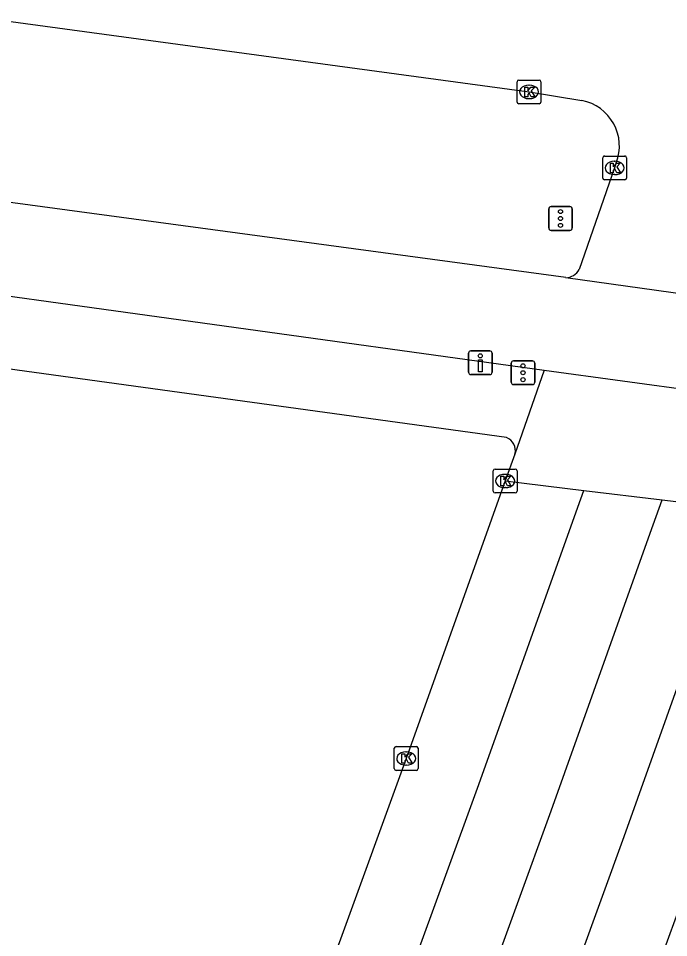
# Model space of a CAD drawing. Extents: x 161477 to 163040, y 383680 to 384868.
# Drawn here: x 161755.34 to 161782.65, y 384793.31 to 384831.91 of the extents above; entities that cross this region are included whole.
import ezdxf

# ---------------------------------------------------------------- set-up
doc = ezdxf.new("R2010")
doc.units = 0
for name, color, linetype in [('IMGEO_Drukknoppaal', 7, 'Continuous'), ('IMGEO_Fietspad_gesloten', 7, 'Continuous'), ('IMGEO_Kolk', 7, 'Continuous'), ('IMGEO_Rijbaan_lokaal_gesloten', 7, 'Continuous'), ('IMGEO_Rijbaan_regionaal_gesloten', 7, 'Continuous'), ('IMGEO_Verkeersregelinstallatiepaal', 7, 'Continuous'), ('IMGEO_Voetpad_open', 7, 'Continuous')]:
    doc.layers.add(name, color=color, linetype=linetype)

msp = doc.modelspace()

# ---------------------------------------------------------------- linework, layer by layer
at = {"layer": 'IMGEO_Drukknoppaal'}
for p, q in [((161774.246, 384817.054), (161774.246, 384817.854)), ((161774.246, 384817.854), (161774.246, 384817.054)), ((161774.346, 384817.954), (161775.136, 384817.954)), ((161775.136, 384817.954), (161774.346, 384817.954)), ((161775.236, 384817.854), (161775.236, 384817.054)), ((161775.236, 384817.054), (161775.236, 384817.854)), ((161775.136, 384816.954), (161774.346, 384816.954)), ((161774.346, 384816.954), (161775.136, 384816.954))]:
    msp.add_line(p, q, dxfattribs=at)
msp.add_lwpolyline([(161774.816, 384817.579), (161774.816, 384817.079), (161774.666, 384817.079), (161774.666, 384817.579), (161774.816, 384817.579)], dxfattribs=at)
msp.add_circle((161774.741, 384817.744), 0.085, dxfattribs=at)
for centre, start, end in [((161774.346, 384817.854), 90, 180), ((161774.346, 384817.854), 90, 180), ((161775.136, 384817.854), 0, 90), ((161775.136, 384817.854), 360, 90), ((161774.346, 384817.054), 180, 270), ((161774.346, 384817.054), 180, 270), ((161775.136, 384817.054), 270, 0), ((161775.136, 384817.054), 270, 0)]:
    msp.add_arc(centre, 0.1, start, end, dxfattribs=at)
at = {"layer": 'IMGEO_Fietspad_gesloten'}
for points in [[(161778.331, 384821.027), (161750.222, 384824.825)], [(161748.704, 384821.121), (161777.426, 384817.144)]]:
    msp.add_lwpolyline(points, dxfattribs=at)
at = {"layer": 'IMGEO_Kolk'}
for p, q in [((161776.288, 384828.4), (161776.288, 384829.252)), ((161776.363, 384829.326), (161777.215, 384829.326)), ((161776.776, 384829.106), (161776.801, 384829.106)), ((161777.289, 384829.252), (161777.289, 384828.4)), ((161777.215, 384828.326), (161776.363, 384828.326)), ((161776.799, 384828.546), (161776.774, 384828.546)), ((161779.883, 384825.209), (161779.883, 384826.061)), ((161779.958, 384826.135), (161780.81, 384826.135)), ((161780.371, 384825.915), (161780.396, 384825.915)), ((161780.884, 384826.061), (161780.884, 384825.209)), ((161780.394, 384825.355), (161780.369, 384825.355)), ((161780.81, 384825.135), (161779.958, 384825.135)), ((161775.286, 384812.062), (161775.286, 384812.914)), ((161775.361, 384812.988), (161776.213, 384812.988)), ((161776.287, 384812.914), (161776.287, 384812.062)), ((161775.774, 384812.768), (161775.799, 384812.768)), ((161775.797, 384812.208), (161775.772, 384812.208)), ((161776.213, 384811.988), (161775.361, 384811.988)), ((161771.13, 384800.411), (161771.13, 384801.263)), ((161771.205, 384801.337), (161772.057, 384801.337)), ((161772.131, 384801.263), (161772.131, 384800.411)), ((161771.618, 384801.117), (161771.643, 384801.117)), ((161771.641, 384800.557), (161771.616, 384800.557)), ((161772.057, 384800.337), (161771.205, 384800.337))]:
    msp.add_line(p, q, dxfattribs=at)
for points in [[(161776.288, 384828.4), (161776.288, 384829.252)], [(161776.363, 384829.326), (161777.215, 384829.326)], [(161776.609, 384829.026), (161776.732, 384829.026), (161776.732, 384828.875), (161776.862, 384829.026), (161777.026, 384829.026), (161776.88, 384828.875), (161777.033, 384828.626), (161776.881, 384828.626), (161776.796, 384828.79), (161776.732, 384828.723), (161776.732, 384828.626), (161776.609, 384828.626), (161776.609, 384829.026)], [(161777.289, 384829.252), (161777.289, 384828.4)], [(161777.215, 384828.326), (161776.363, 384828.326)], [(161779.883, 384825.209), (161779.883, 384826.061)], [(161779.958, 384826.135), (161780.81, 384826.135)], [(161780.884, 384826.061), (161780.884, 384825.209)], [(161780.204, 384825.835), (161780.327, 384825.835), (161780.327, 384825.684), (161780.457, 384825.835), (161780.621, 384825.835), (161780.475, 384825.684), (161780.628, 384825.435), (161780.476, 384825.435), (161780.391, 384825.599), (161780.327, 384825.532), (161780.327, 384825.435), (161780.204, 384825.435), (161780.204, 384825.835)], [(161780.81, 384825.135), (161779.958, 384825.135)], [(161775.286, 384812.062), (161775.286, 384812.914)], [(161775.361, 384812.988), (161776.213, 384812.988)], [(161776.287, 384812.914), (161776.287, 384812.062)], [(161775.607, 384812.688), (161775.73, 384812.688), (161775.73, 384812.537), (161775.86, 384812.688), (161776.024, 384812.688), (161775.878, 384812.537), (161776.031, 384812.288), (161775.879, 384812.288), (161775.794, 384812.452), (161775.73, 384812.385), (161775.73, 384812.288), (161775.607, 384812.288), (161775.607, 384812.688)], [(161776.213, 384811.988), (161775.361, 384811.988)], [(161771.13, 384800.411), (161771.13, 384801.263)], [(161771.205, 384801.337), (161772.057, 384801.337)], [(161772.131, 384801.263), (161772.131, 384800.411)], [(161771.451, 384801.037), (161771.574, 384801.037), (161771.574, 384800.886), (161771.704, 384801.037), (161771.868, 384801.037), (161771.722, 384800.886), (161771.875, 384800.637), (161771.723, 384800.637), (161771.638, 384800.801), (161771.574, 384800.734), (161771.574, 384800.637), (161771.451, 384800.637), (161771.451, 384801.037)], [(161772.057, 384800.337), (161771.205, 384800.337)]]:
    msp.add_lwpolyline(points, dxfattribs=at)
for centre, start, end in [((161776.365, 384829.25), 91.552, 178.448), ((161776.365, 384829.25), 91.552, 178.448), ((161777.213, 384829.25), 1.552, 88.448), ((161777.213, 384829.25), 1.552, 88.448), ((161776.365, 384828.402), 181.552, 268.448), ((161776.365, 384828.402), 181.552, 268.448), ((161777.213, 384828.402), 271.552, 358.448), ((161777.213, 384828.402), 271.552, 358.448), ((161779.96, 384826.059), 91.552, 178.448), ((161779.96, 384826.059), 91.552, 178.448), ((161780.808, 384826.059), 1.552, 88.448), ((161780.808, 384826.059), 1.552, 88.448), ((161779.96, 384825.211), 181.552, 268.448), ((161779.96, 384825.211), 181.552, 268.448), ((161780.808, 384825.211), 271.552, 358.448), ((161780.808, 384825.211), 271.552, 358.448), ((161775.363, 384812.912), 91.552, 178.448), ((161775.363, 384812.912), 91.552, 178.448), ((161776.211, 384812.912), 1.552, 88.448), ((161776.211, 384812.912), 1.552, 88.448), ((161775.363, 384812.064), 181.552, 268.448), ((161775.363, 384812.064), 181.552, 268.448), ((161776.211, 384812.064), 271.552, 358.448), ((161776.211, 384812.064), 271.552, 358.448), ((161771.207, 384801.261), 91.552, 178.448), ((161771.207, 384801.261), 91.552, 178.448), ((161772.055, 384801.261), 1.552, 88.448), ((161772.055, 384801.261), 1.552, 88.448), ((161771.207, 384800.413), 181.552, 268.448), ((161771.207, 384800.413), 181.552, 268.448), ((161772.055, 384800.413), 271.552, 358.448), ((161772.055, 384800.413), 271.552, 358.448)]:
    msp.add_arc(centre, 0.0765, start, end, dxfattribs=at)
for centre, major_axis, ratio, start_param, end_param in [((161776.775, 384828.826), (-0.387, 0.002), 0.722429, 4.712389, 7.853982), ((161776.8, 384828.826), (-0.39, 0.002), 0.717154, 1.570796, 4.712389), ((161780.37, 384825.635), (-0.387, 0.002), 0.722429, 4.712389, 7.853982), ((161780.395, 384825.635), (-0.39, 0.002), 0.717154, 1.570796, 4.712389), ((161775.773, 384812.488), (-0.387, 0.002), 0.722429, 4.712389, 7.853982), ((161775.798, 384812.488), (-0.39, 0.002), 0.717154, 1.570796, 4.712389), ((161771.617, 384800.837), (-0.387, 0.002), 0.722429, 4.712389, 7.853982), ((161771.642, 384800.837), (-0.39, 0.002), 0.717154, 1.570796, 4.712389)]:
    msp.add_ellipse(centre, major_axis=major_axis, ratio=ratio, start_param=start_param, end_param=end_param, dxfattribs=at)
at = {"layer": 'IMGEO_Rijbaan_lokaal_gesloten'}
for points in [[(161777.426, 384817.144), (161776.198, 384813.621)], [(161777.426, 384817.144), (161790.588, 384815.356)], [(161776.198, 384813.621), (161775.787, 384812.488)], [(161775.787, 384812.488), (161771.631, 384800.837), (161768.815, 384793.097), (161764.861, 384782.581), (161761.555, 384773.952), (161757.466, 384763.474), (161754.825, 384756.76), (161749.829, 384744.493), (161742.35, 384726.528), (161737.937, 384716.326)], [(161775.787, 384812.488), (161779.086, 384812.09)], [(161682.08, 384593.495), (161700.211, 384628.914), (161700.364, 384629.218), (161704.702, 384637.816), (161710.7, 384649.846), (161710.702, 384649.85), (161715.961, 384660.587), (161718.665, 384666.242), (161721.119, 384671.374), (161726.176, 384682.208), (161731.182, 384693.109), (161736.092, 384704.053), (161740.907, 384715.04), (161745.33, 384725.263), (161752.822, 384743.261), (161753.495, 384744.913), (161760.547, 384762.466), (161764.574, 384772.785), (161764.826, 384773.442), (161767.887, 384781.432), (161771.851, 384791.974), (161774.676, 384799.74), (161778.833, 384811.392), (161779.086, 384812.09)], [(161779.086, 384812.09), (161782.384, 384811.691)], [(161683.226, 384588.391), (161703.098, 384627.451), (161707.595, 384636.365), (161713.599, 384648.405), (161713.602, 384648.412), (161718.874, 384659.176), (161724.045, 384669.988), (161729.114, 384680.849), (161734.13, 384691.774), (161739.051, 384702.742), (161743.877, 384713.753), (161743.878, 384713.755), (161748.309, 384723.999), (161755.815, 384742.028), (161760.835, 384754.354), (161763.493, 384761.113), (161767.593, 384771.617), (161770.913, 384780.284), (161774.886, 384790.851), (161777.721, 384798.643), (161781.878, 384810.297), (161782.384, 384811.691)], [(161782.384, 384811.691), (161785.713, 384811.289)], [(161785.713, 384811.289), (161784.924, 384809.201), (161780.766, 384797.546), (161777.922, 384789.728), (161773.939, 384779.135), (161770.612, 384770.45), (161766.507, 384759.932), (161763.84, 384753.151), (161758.808, 384740.796), (161752.761, 384726.567)], [(161776.651, 384777.152), (161779.911, 384785.807), (161783.746, 384796.333), (161788.981, 384810.894)]]:
    msp.add_lwpolyline(points, dxfattribs=at)
at = {"layer": 'IMGEO_Rijbaan_regionaal_gesloten'}
for points in [[(161752.641, 384831.778), (161753.825, 384831.914), (161754.485, 384831.857), (161776.789, 384828.826), (161779.013, 384828.463)], [(161780.453, 384825.85), (161780.384, 384825.635), (161778.891, 384821.376)], [(161778.331, 384821.027), (161792.967, 384818.99)]]:
    msp.add_lwpolyline(points, dxfattribs=at)
for centre, radius, start, end in [((161778.64, 384826.554), 1.945, 338.7756, 78.9419), ((161778.318, 384821.672), 0.646, 271.1949, 332.6686)]:
    msp.add_arc(centre, radius, start, end, dxfattribs=at)
at = {"layer": 'IMGEO_Verkeersregelinstallatiepaal'}
for p, q in [((161777.714, 384824.012), (161778.504, 384824.012)), ((161778.504, 384824.012), (161777.714, 384824.012)), ((161777.614, 384823.112), (161777.614, 384823.912)), ((161777.614, 384823.912), (161777.614, 384823.112)), ((161778.604, 384823.912), (161778.604, 384823.112)), ((161778.604, 384823.112), (161778.604, 384823.912)), ((161778.504, 384823.012), (161777.714, 384823.012)), ((161777.714, 384823.012), (161778.504, 384823.012)), ((161776.04, 384816.634), (161776.04, 384817.434)), ((161776.04, 384817.434), (161776.04, 384816.634)), ((161776.14, 384817.534), (161776.93, 384817.534)), ((161776.93, 384817.534), (161776.14, 384817.534)), ((161777.03, 384817.434), (161777.03, 384816.634)), ((161777.03, 384816.634), (161777.03, 384817.434)), ((161776.93, 384816.534), (161776.14, 384816.534)), ((161776.14, 384816.534), (161776.93, 384816.534))]:
    msp.add_line(p, q, dxfattribs=at)
for centre in [(161778.109, 384823.802), (161778.109, 384823.512), (161778.109, 384823.222), (161776.535, 384817.324), (161776.535, 384817.034), (161776.535, 384816.744)]:
    msp.add_circle(centre, 0.085, dxfattribs=at)
for centre, start, end in [((161777.714, 384823.912), 90, 180), ((161777.714, 384823.912), 90, 180), ((161778.504, 384823.912), 0, 90), ((161778.504, 384823.912), 360, 90), ((161777.714, 384823.112), 180, 270), ((161777.714, 384823.112), 180, 270), ((161778.504, 384823.112), 270, 0), ((161778.504, 384823.112), 270, 0), ((161776.14, 384817.434), 90, 180), ((161776.14, 384817.434), 90, 180), ((161776.93, 384817.434), 0, 90), ((161776.93, 384817.434), 360, 90), ((161776.14, 384816.634), 180, 270), ((161776.14, 384816.634), 180, 270), ((161776.93, 384816.634), 270, 0), ((161776.93, 384816.634), 270, 0)]:
    msp.add_arc(centre, 0.1, start, end, dxfattribs=at)
at = {"layer": 'IMGEO_Voetpad_open'}
msp.add_lwpolyline([(161775.839, 384814.311), (161748.358, 384818.098)], dxfattribs=at)
msp.add_arc((161775.636, 384813.767), 0.581, 345.469, 69.506, dxfattribs=at)

doc.saveas('drawing.dxf')
